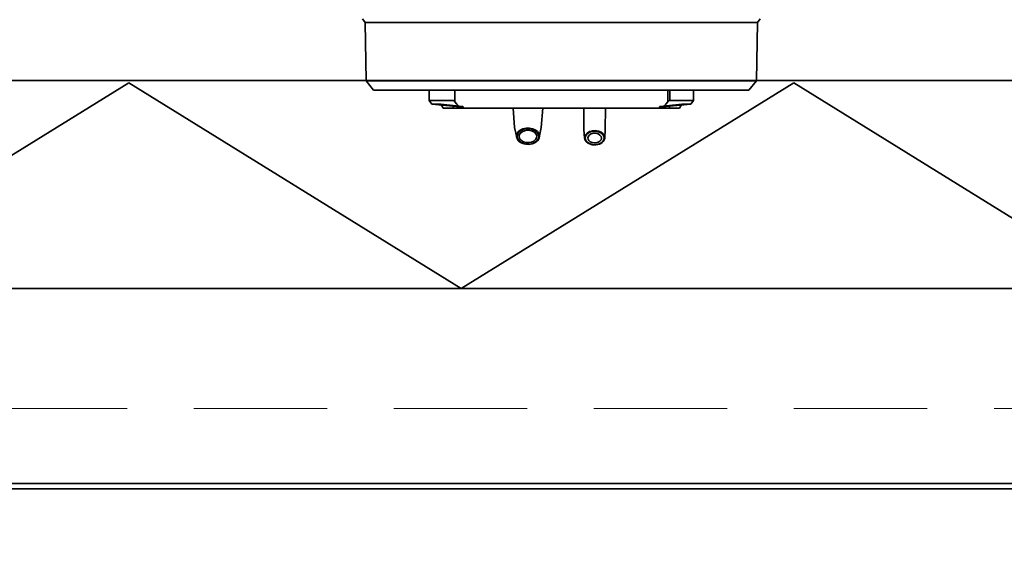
# Model space of a CAD drawing. Header units: millimetres. Extents: x -1465 to 393277, y -3788 to 454312.
# Tile 367 of 656: x 358360 to 358729, y 11421 to 11625. Entities that reach past the tile are written whole.
import ezdxf

# ---------------------------------------------------------------- set-up
doc = ezdxf.new("R2010")
doc.units = ezdxf.units.MM
doc.header["$XCLIPFRAME"] = 2
doc.linetypes.add('DASHED', pattern=[0.75, 0.5, -0.25])
for name, color, linetype in [('EC-MTR_250-0_7OBJ', 8, 'Continuous'), ('Konstrukcja - Siatka mod', 8, 'Continuous'), ('kontury', 8, 'Continuous')]:
    doc.layers.add(name, color=color, linetype=linetype)
picture_1 = doc.add_image_def('image1.bmp', size_in_pixel=(951, 911))

msp = doc.modelspace()

# ---------------------------------------------------------------- linework, layer by layer
at = {"color": 8, "linetype": 'Continuous', "lineweight": 35, "ltscale": 100}
for p, q in [((357654.61, 11450.8), (359471.61, 11450.8)), ((357654.61, 11448.8), (359471.61, 11448.8)), ((357654.61, 11448.8), (359471.61, 11448.8))]:
    msp.add_line(p, q, dxfattribs=at)
at = {"color": 8, "linetype": 'Continuous', "lineweight": 35, "ltscale": 100, "flags": 128}
msp.add_lwpolyline([(357637.61, 11440.19), (357637.61, 11448.8), (359488.61, 11448.8), (359488.61, 11440.19)], dxfattribs=at)
at = {"layer": 'EC-MTR_250-0_7OBJ', "color": 8, "linetype": 'Continuous', "lineweight": 35, "ltscale": 100}
for p, q in [((358489.61, 11623.53), (358488.6, 11624.83)), ((358489.91, 11601.63), (358489.61, 11623.53)), ((358636.61, 11623.53), (358489.61, 11623.53)), ((358636.31, 11601.63), (358636.61, 11623.53)), ((358636.61, 11623.53), (358637.63, 11624.83)), ((358501.1, 11601.63), (358489.91, 11601.63)), ((358492.76, 11598.13), (358489.91, 11601.63)), ((358501.1, 11601.63), (358618.59, 11601.63)), ((358636.31, 11601.63), (358618.59, 11601.63)), ((358633.46, 11598.13), (358636.31, 11601.63)), ((358492.76, 11598.13), (358633.46, 11598.13)), ((358513.61, 11598.13), (358513.61, 11594.29)), ((358523.23, 11593.74), (358523.23, 11598.13)), ((358603, 11593.74), (358603, 11598.13)), ((358603.75, 11594.29), (358603.75, 11598.13)), ((358612.61, 11598.13), (358612.61, 11594.29)), ((358514.56, 11592.88), (358513.61, 11594.29)), ((358522.47, 11594.29), (358513.61, 11594.29)), ((358612.61, 11594.29), (358603.75, 11594.29)), ((358611.66, 11592.88), (358612.61, 11594.29)), ((358517.94, 11592.88), (358514.56, 11592.88)), ((358525.11, 11591.93), (358514.56, 11592.88)), ((358518.84, 11591.43), (358517.94, 11592.88)), ((358522.56, 11592.43), (358517.94, 11592.88)), ((358607.38, 11591.43), (358518.84, 11591.43)), ((358522.56, 11591.43), (358522.56, 11592.43)), ((358525.11, 11591.93), (358525.11, 11591.43)), ((358526.19, 11591.93), (358525.11, 11591.93)), ((358526.19, 11591.43), (358526.19, 11591.93)), ((358526.36, 11591.94), (358526.36, 11591.43)), ((358545.62, 11584.12), (358545, 11591.43)), ((358555.6, 11584.12), (358556.22, 11591.43)), ((358571.61, 11583.36), (358571.52, 11591.43)), ((358579.61, 11583.36), (358579.71, 11591.43)), ((358599.87, 11591.94), (358599.87, 11591.43)), ((358600.04, 11591.43), (358600.04, 11591.93)), ((358601.11, 11591.93), (358600.04, 11591.93)), ((358601.11, 11591.93), (358611.66, 11592.88)), ((358601.11, 11591.93), (358601.11, 11591.43)), ((358608.28, 11592.88), (358603.67, 11592.43)), ((358603.67, 11591.43), (358603.67, 11592.43)), ((358607.38, 11591.43), (358608.28, 11592.88)), ((358611.66, 11592.88), (358608.28, 11592.88)), ((358546.38, 11580.47), (358545.62, 11584.12)), ((358554.84, 11580.47), (358555.6, 11584.12)), ((358571.86, 11580.2), (358571.61, 11583.36)), ((358579.37, 11580.2), (358579.61, 11583.36))]:
    msp.add_line(p, q, dxfattribs=at)
at = {"layer": 'EC-MTR_250-0_7OBJ', "color": 8, "linetype": 'Continuous', "lineweight": 35, "ltscale": 100, "flags": 128}
for points in [[(358523.23, 11593.74), (358523.02, 11593.96), (358522.81, 11594.14), (358522.62, 11594.25), (358522.47, 11594.29)], [(358523.23, 11593.74), (358523.97, 11592.91), (358524.7, 11592.14), (358525.42, 11591.43)], [(358603, 11593.74), (358602.26, 11592.91), (358601.52, 11592.14), (358600.81, 11591.43)], [(358603.75, 11594.29), (358603.6, 11594.25), (358603.41, 11594.13), (358603.2, 11593.96), (358603, 11593.74)], [(358526.36, 11591.94), (358526.18, 11592), (358525.68, 11592.08), (358524.87, 11592.18), (358523.81, 11592.3), (358522.56, 11592.43)], [(358526.36, 11591.94), (358526.34, 11591.93), (358526.28, 11591.93), (358526.19, 11591.93)], [(358599.87, 11591.94), (358600.04, 11592), (358600.54, 11592.08), (358601.35, 11592.18), (358602.41, 11592.3), (358603.67, 11592.43)], [(358600.04, 11591.93), (358599.94, 11591.93), (358599.89, 11591.93), (358599.87, 11591.94)], [(358553.5, 11578.69), (358552.5, 11578.2), (358551.34, 11577.94), (358550.13, 11577.91), (358548.95, 11578.13), (358547.91, 11578.58), (358547.08, 11579.21), (358546.55, 11579.99), (358546.34, 11580.84), (358546.48, 11581.69), (358546.95, 11582.49), (358547.72, 11583.16)], [(358553.37, 11578.67), (358552.41, 11578.21), (358551.3, 11577.95), (358550.15, 11577.93), (358549.04, 11578.13), (358548.04, 11578.56), (358547.26, 11579.16), (358546.74, 11579.9), (358546.54, 11580.7), (358546.66, 11581.52), (358547.11, 11582.29), (358547.85, 11582.93)], [(358548.38, 11582.53), (358547.73, 11581.95), (358547.37, 11581.26), (358547.33, 11580.53), (358547.61, 11579.83), (358548.17, 11579.23), (358548.96, 11578.78), (358549.92, 11578.51), (358550.95, 11578.48), (358551.97, 11578.67), (358552.84, 11579.08)], [(358547.72, 11583.16), (358548.72, 11583.65), (358549.88, 11583.91), (358551.1, 11583.94), (358552.27, 11583.72), (358553.32, 11583.27), (358554.14, 11582.64), (358554.68, 11581.86), (358554.88, 11581.01), (358554.75, 11580.15), (358554.27, 11579.36), (358553.5, 11578.69)], [(358547.85, 11582.93), (358548.81, 11583.4), (358549.92, 11583.65), (358551.07, 11583.68), (358552.18, 11583.47), (358553.18, 11583.05), (358553.97, 11582.45), (358554.48, 11581.71), (358554.69, 11580.9), (358554.56, 11580.08), (358554.11, 11579.32), (358553.37, 11578.67)], [(358552.84, 11579.08), (358553.49, 11579.66), (358553.85, 11580.35), (358553.89, 11581.08), (358553.61, 11581.77), (358553.06, 11582.38), (358552.26, 11582.83), (358551.3, 11583.09), (358550.27, 11583.13), (358549.26, 11582.94), (358548.38, 11582.53)], [(358578.47, 11578.61), (358577.57, 11578.07), (358576.48, 11577.75), (358575.31, 11577.69), (358574.17, 11577.88), (358573.16, 11578.32), (358572.4, 11578.96), (358571.95, 11579.73), (358571.86, 11580.56), (358572.14, 11581.37), (358572.76, 11582.08)], [(358572.76, 11582.08), (358573.65, 11582.62), (358574.74, 11582.94), (358575.91, 11583.01), (358577.06, 11582.81), (358578.06, 11582.37), (358578.82, 11581.74), (358579.27, 11580.96), (358579.36, 11580.13), (358579.08, 11579.32), (358578.47, 11578.61)], [(358572.91, 11581.86), (358573.77, 11582.37), (358574.8, 11582.67), (358575.9, 11582.73), (358576.97, 11582.55), (358577.92, 11582.14), (358578.64, 11581.54), (358579.07, 11580.82), (358579.16, 11580.03), (358578.9, 11579.25), (358578.31, 11578.57)], [(358577.55, 11579.04), (358578, 11579.58), (358578.16, 11580.2), (358578.02, 11580.81), (358577.59, 11581.35), (358576.93, 11581.76), (358576.1, 11581.99), (358575.21, 11582), (358574.36, 11581.79), (358573.68, 11581.39)], [(358546.38, 11580.47), (358546.57, 11579.93), (358546.88, 11579.43), (358547.32, 11578.97), (358547.86, 11578.58), (358548.49, 11578.26), (358549.18, 11578.03), (358549.93, 11577.89), (358550.69, 11577.85), (358551.45, 11577.91), (358552.18, 11578.07), (358552.87, 11578.31), (358553.48, 11578.65)], [(358553.48, 11578.65), (358553.98, 11579.03), (358554.38, 11579.47), (358554.67, 11579.96), (358554.84, 11580.47)], [(358571.86, 11580.2), (358571.96, 11579.71), (358572.18, 11579.24), (358572.51, 11578.81), (358572.95, 11578.43), (358573.47, 11578.11), (358574.07, 11577.87), (358574.72, 11577.71), (358575.39, 11577.63), (358576.08, 11577.65), (358576.74, 11577.75), (358577.37, 11577.94), (358577.95, 11578.21), (358578.44, 11578.56)], [(358578.31, 11578.57), (358577.46, 11578.05), (358576.42, 11577.75), (358575.33, 11577.7), (358574.25, 11577.88), (358573.3, 11578.29), (358572.58, 11578.89), (358572.15, 11579.61), (358572.06, 11580.4), (358572.32, 11581.17), (358572.91, 11581.86)], [(358573.68, 11581.39), (358573.25, 11580.9), (358573.07, 11580.35), (358573.13, 11579.8), (358573.43, 11579.28), (358573.94, 11578.84), (358574.62, 11578.55), (358575.39, 11578.41), (358576.18, 11578.45), (358576.93, 11578.67), (358577.55, 11579.04)], [(358578.44, 11578.56), (358578.81, 11578.92), (358579.1, 11579.32), (358579.28, 11579.75), (358579.37, 11580.2)]]:
    msp.add_lwpolyline(points, dxfattribs=at)
at = {"layer": 'Konstrukcja - Siatka mod', "color": 8, "linetype": 'DASHED', "lineweight": 13, "ltscale": 100}
msp.add_line((349125.31, 11478.87), (378569.87, 11478.87), dxfattribs=at)
at = {"layer": 'kontury', "color": 8, "linetype": 'Continuous', "lineweight": 35, "ltscale": 100}
for p, q in [((357654.61, 11601.8), (359471.61, 11601.8)), ((358276.3, 11523.8), (358400.94, 11600.85)), ((358400.94, 11600.85), (358525.59, 11523.8)), ((358525.59, 11523.8), (358650.23, 11600.85)), ((358650.23, 11600.85), (358774.88, 11523.8)), ((359471.61, 11523.8), (357654.61, 11523.8))]:
    msp.add_line(p, q, dxfattribs=at)

# ---------------------------------------------------------------- pictures from other files: only their frames are drawn
at = {"color": 8, "lineweight": 13}
image = msp.add_image(picture_1, insert=(357606.99, 12545.82), size_in_units=(1986.02, 1904.63), rotation=-90, dxfattribs=at)
image.set_boundary_path([(-0.5, -0.5), (950.5, 910.5)])

doc.saveas('drawing.dxf')
